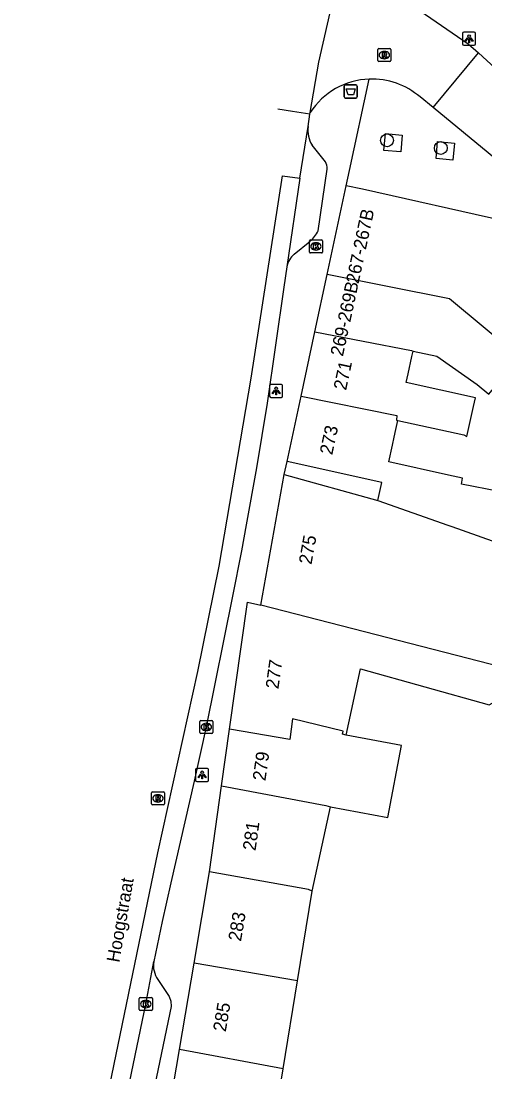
# Model space of a CAD drawing. Extents: x 160158 to 160921, y 381517 to 382041.
# Drawn here: x 160277.5 to 160313, y 381884.7 to 381965.2 of the extents above; entities that cross this region are included whole.
import ezdxf

# ---------------------------------------------------------------- set-up
doc = ezdxf.new("R2010")
doc.units = 0
for name, color, linetype in [('IMGEO_Afvalbak', 7, 'Continuous'), ('IMGEO_Boom', 7, 'Continuous'), ('IMGEO_Kolk', 7, 'Continuous'), ('IMGEO_Lichtpunt', 7, 'Continuous'), ('IMGEO_Openbare_ruimte_label', 7, 'Continuous'), ('IMGEO_Pand', 7, 'Continuous'), ('IMGEO_Pand_nummerreeks', 7, 'Continuous'), ('IMGEO_Rijbaan_lokaal_gesloten', 7, 'Continuous'), ('IMGEO_Rijbaan_lokaal_open', 7, 'Continuous'), ('IMGEO_Rioolput', 7, 'Continuous'), ('IMGEO_Voetpad_open', 7, 'Continuous')]:
    doc.layers.add(name, color=color, linetype=linetype)

msp = doc.modelspace()

# ---------------------------------------------------------------- linework, layer by layer
at = {"layer": 'IMGEO_Afvalbak'}
for p, q in [((160302.243, 381959.444), (160302.243, 381960.244)), ((160302.243, 381960.244), (160302.243, 381959.444)), ((160302.343, 381960.344), (160303.133, 381960.344)), ((160303.133, 381960.344), (160302.343, 381960.344)), ((160303.233, 381960.244), (160303.233, 381959.444)), ((160303.233, 381959.444), (160303.233, 381960.244)), ((160303.133, 381959.344), (160302.343, 381959.344)), ((160302.343, 381959.344), (160303.133, 381959.344))]:
    msp.add_line(p, q, dxfattribs=at)
msp.add_lwpolyline([(160302.386, 381960.058), (160303.09, 381960.058), (160302.941, 381959.588), (160302.535, 381959.588), (160302.386, 381960.058)], dxfattribs=at)
for centre, start, end in [((160302.343, 381960.244), 90, 180), ((160302.343, 381960.244), 90, 180), ((160303.133, 381960.244), 0, 90), ((160303.133, 381960.244), 360, 90), ((160302.343, 381959.444), 180, 270), ((160302.343, 381959.444), 180, 270), ((160303.133, 381959.444), 270, 0), ((160303.133, 381959.444), 270, 0)]:
    msp.add_arc(centre, 0.1, start, end, dxfattribs=at)
at = {"layer": 'IMGEO_Boom'}
for centre in [(160305.523, 381956.101), (160309.643, 381955.512)]:
    msp.add_circle(centre, 0.489, dxfattribs=at)
at = {"layer": 'IMGEO_Kolk'}
for p, q in [((160299.572, 381947.54), (160299.572, 381948.392)), ((160299.647, 381948.466), (160300.499, 381948.466)), ((160300.573, 381948.392), (160300.573, 381947.54)), ((160300.083, 381947.686), (160300.058, 381947.686)), ((160300.06, 381948.246), (160300.085, 381948.246)), ((160300.499, 381947.466), (160299.647, 381947.466)), ((160291.178, 381910.7), (160291.178, 381911.552)), ((160291.253, 381911.626), (160292.105, 381911.626)), ((160291.666, 381911.406), (160291.691, 381911.406)), ((160292.179, 381911.552), (160292.179, 381910.7)), ((160292.105, 381910.626), (160291.253, 381910.626)), ((160291.689, 381910.846), (160291.664, 381910.846)), ((160286.613, 381890.381), (160287.465, 381890.381)), ((160286.538, 381889.455), (160286.538, 381890.307)), ((160287.049, 381889.601), (160287.024, 381889.601)), ((160287.026, 381890.161), (160287.051, 381890.161)), ((160287.539, 381890.307), (160287.539, 381889.455)), ((160287.465, 381889.381), (160286.613, 381889.381))]:
    msp.add_line(p, q, dxfattribs=at)
for points in [[(160299.572, 381947.54), (160299.572, 381948.392)], [(160299.647, 381948.466), (160300.499, 381948.466)], [(160300.573, 381948.392), (160300.573, 381947.54)], [(160299.893, 381948.166), (160300.016, 381948.166), (160300.016, 381948.015), (160300.146, 381948.166), (160300.31, 381948.166), (160300.164, 381948.015), (160300.317, 381947.766), (160300.165, 381947.766), (160300.08, 381947.93), (160300.016, 381947.863), (160300.016, 381947.766), (160299.893, 381947.766), (160299.893, 381948.166)], [(160300.499, 381947.466), (160299.647, 381947.466)], [(160291.178, 381910.7), (160291.178, 381911.552)], [(160291.253, 381911.626), (160292.105, 381911.626)], [(160291.499, 381911.326), (160291.622, 381911.326), (160291.622, 381911.175), (160291.752, 381911.326), (160291.916, 381911.326), (160291.77, 381911.175), (160291.923, 381910.926), (160291.771, 381910.926), (160291.686, 381911.09), (160291.622, 381911.023), (160291.622, 381910.926), (160291.499, 381910.926), (160291.499, 381911.326)], [(160292.179, 381911.552), (160292.179, 381910.7)], [(160292.105, 381910.626), (160291.253, 381910.626)], [(160286.613, 381890.381), (160287.465, 381890.381)], [(160286.538, 381889.455), (160286.538, 381890.307)], [(160286.859, 381890.081), (160286.982, 381890.081), (160286.982, 381889.93), (160287.112, 381890.081), (160287.276, 381890.081), (160287.13, 381889.93), (160287.283, 381889.681), (160287.131, 381889.681), (160287.046, 381889.845), (160286.982, 381889.778), (160286.982, 381889.681), (160286.859, 381889.681), (160286.859, 381890.081)], [(160287.539, 381890.307), (160287.539, 381889.455)], [(160287.465, 381889.381), (160286.613, 381889.381)]]:
    msp.add_lwpolyline(points, dxfattribs=at)
for centre, start, end in [((160299.649, 381948.39), 91.55205, 178.44795), ((160299.649, 381948.39), 91.55205, 178.44795), ((160300.497, 381948.39), 1.55205, 88.44795), ((160300.497, 381948.39), 1.55205, 88.44795), ((160299.649, 381947.542), 181.55205, 268.44795), ((160299.649, 381947.542), 181.55205, 268.44795), ((160300.497, 381947.542), 271.55205, 358.44795), ((160300.497, 381947.542), 271.55205, 358.44795), ((160291.255, 381911.55), 91.55205, 178.44795), ((160291.255, 381911.55), 91.55205, 178.44795), ((160292.103, 381911.55), 1.55205, 88.44795), ((160292.103, 381911.55), 1.55205, 88.44795), ((160291.255, 381910.702), 181.55205, 268.44795), ((160291.255, 381910.702), 181.55205, 268.44795), ((160292.103, 381910.702), 271.55205, 358.44795), ((160292.103, 381910.702), 271.55205, 358.44795), ((160286.615, 381890.305), 91.55205, 178.44795), ((160286.615, 381890.305), 91.55205, 178.44795), ((160287.463, 381890.305), 1.55205, 88.44795), ((160287.463, 381890.305), 1.55205, 88.44795), ((160286.615, 381889.457), 181.55205, 268.44795), ((160286.615, 381889.457), 181.55205, 268.44795), ((160287.463, 381889.457), 271.55205, 358.44795), ((160287.463, 381889.457), 271.55205, 358.44795)]:
    msp.add_arc(centre, 0.0765, start, end, dxfattribs=at)
for centre, major_axis, ratio, start_param, end_param in [((160300.059, 381947.966), (-0.387, 0.002), 0.722429, 4.712389, 7.853982), ((160300.084, 381947.966), (-0.39, 0.002), 0.717154, 1.570796, 4.712389), ((160291.665, 381911.126), (-0.387, 0.002), 0.722429, 4.712389, 7.853982), ((160291.69, 381911.126), (-0.39, 0.002), 0.717154, 1.570796, 4.712389), ((160287.025, 381889.881), (-0.387, 0.002), 0.722429, 4.712389, 7.853982), ((160287.05, 381889.881), (-0.39, 0.002), 0.717154, 1.570796, 4.712389)]:
    msp.add_ellipse(centre, major_axis=major_axis, ratio=ratio, start_param=start_param, end_param=end_param, dxfattribs=at)
at = {"layer": 'IMGEO_Lichtpunt'}
for p, q in [((160311.311, 381964.294), (160311.311, 381963.487)), ((160311.311, 381964.294), (160311.311, 381963.487)), ((160312.213, 381964.389), (160311.405, 381964.389)), ((160312.213, 381964.389), (160311.405, 381964.389)), ((160312.307, 381963.487), (160312.307, 381964.294)), ((160312.307, 381963.487), (160312.307, 381964.294)), ((160311.405, 381963.393), (160312.213, 381963.393)), ((160311.405, 381963.393), (160312.213, 381963.393)), ((160296.528, 381937.294), (160296.528, 381936.487)), ((160296.528, 381937.294), (160296.528, 381936.487)), ((160297.43, 381937.389), (160296.622, 381937.389)), ((160297.43, 381937.389), (160296.622, 381937.389)), ((160297.524, 381936.487), (160297.524, 381937.294)), ((160297.524, 381936.487), (160297.524, 381937.294)), ((160296.622, 381936.393), (160297.43, 381936.393)), ((160296.622, 381936.393), (160297.43, 381936.393)), ((160290.852, 381907.854), (160290.852, 381907.047)), ((160290.852, 381907.854), (160290.852, 381907.047)), ((160291.754, 381907.949), (160290.946, 381907.949)), ((160291.754, 381907.949), (160290.946, 381907.949)), ((160291.848, 381907.047), (160291.848, 381907.854)), ((160291.848, 381907.047), (160291.848, 381907.854)), ((160290.946, 381906.953), (160291.754, 381906.953)), ((160290.946, 381906.953), (160291.754, 381906.953))]:
    msp.add_line(p, q, dxfattribs=at)
for points in [[(160311.685, 381963.958), (160311.724, 381963.93), (160311.536, 381963.668), (160311.498, 381963.695), (160311.685, 381963.958)], [(160311.787, 381963.91), (160311.834, 381963.91), (160311.834, 381963.588), (160311.787, 381963.588), (160311.787, 381963.91)], [(160311.897, 381963.93), (160311.935, 381963.957), (160312.122, 381963.695), (160312.083, 381963.667), (160311.897, 381963.93)], [(160296.902, 381936.958), (160296.941, 381936.93), (160296.753, 381936.668), (160296.715, 381936.695), (160296.902, 381936.958)], [(160297.004, 381936.91), (160297.051, 381936.91), (160297.051, 381936.588), (160297.004, 381936.588), (160297.004, 381936.91)], [(160297.114, 381936.93), (160297.152, 381936.957), (160297.339, 381936.695), (160297.3, 381936.667), (160297.114, 381936.93)], [(160291.226, 381907.518), (160291.265, 381907.49), (160291.077, 381907.228), (160291.039, 381907.255), (160291.226, 381907.518)], [(160291.328, 381907.47), (160291.375, 381907.47), (160291.375, 381907.148), (160291.328, 381907.148), (160291.328, 381907.47)], [(160291.438, 381907.49), (160291.476, 381907.517), (160291.663, 381907.255), (160291.624, 381907.227), (160291.438, 381907.49)]]:
    msp.add_lwpolyline(points, dxfattribs=at)
for centre in [(160311.81, 381964.092), (160297.027, 381937.092), (160291.351, 381907.652)]:
    msp.add_circle(centre, 0.0994, dxfattribs=at)
for centre, start, end in [((160311.405, 381964.294), 90, 180), ((160311.405, 381964.294), 90, 180), ((160312.213, 381964.294), 0, 90), ((160312.213, 381964.294), 0, 90), ((160311.405, 381963.487), 180, 270), ((160311.405, 381963.487), 180, 270), ((160312.213, 381963.487), 270, 0), ((160312.213, 381963.487), 270, 360), ((160296.622, 381937.294), 90, 180), ((160296.622, 381937.294), 90, 180), ((160297.43, 381937.294), 0, 90), ((160297.43, 381937.294), 0, 90), ((160296.622, 381936.487), 180, 270), ((160296.622, 381936.487), 180, 270), ((160297.43, 381936.487), 270, 0), ((160297.43, 381936.487), 270, 360), ((160290.946, 381907.854), 90, 180), ((160290.946, 381907.854), 90, 180), ((160291.754, 381907.854), 0, 90), ((160291.754, 381907.854), 0, 90), ((160290.946, 381907.047), 180, 270), ((160290.946, 381907.047), 180, 270), ((160291.754, 381907.047), 270, 0), ((160291.754, 381907.047), 270, 360)]:
    msp.add_arc(centre, 0.0946, start, end, dxfattribs=at)
at = {"layer": 'IMGEO_Pand'}
for points in [[(160300.943, 381945.827), (160302.402, 381952.62)], [(160320.396, 381944.729), (160320.573, 381944.944), (160314.547, 381949.911), (160303.648, 381952.346), (160302.402, 381952.62)], [(160299.997, 381941.422), (160300.943, 381945.827)], [(160315.932, 381939.263), (160310.305, 381943.95), (160300.943, 381945.827)], [(160298.94, 381936.479), (160299.997, 381941.422)], [(160299.997, 381941.422), (160307.388, 381939.979), (160307.525, 381939.949)], [(160306.362, 381934.633), (160311.405, 381933.518), (160311.645, 381933.391), (160312.154, 381935.692), (160312.301, 381936.356), (160306.991, 381937.531), (160307.137, 381938.195), (160307.431, 381939.523), (160307.525, 381939.949)], [(160307.525, 381939.949), (160309.331, 381939.549), (160312.439, 381937.379), (160313.335, 381936.645), (160315.504, 381939.276), (160315.768, 381939.058), (160315.932, 381939.263)], [(160297.869, 381931.467), (160298.94, 381936.479)], [(160298.94, 381936.479), (160306.273, 381935.002), (160306.247, 381934.658), (160306.362, 381934.633)], [(160321.987, 381922.418), (160323.234, 381925.853), (160314.104, 381929.169), (160311.218, 381929.737), (160311.319, 381930.195), (160310.237, 381930.434), (160305.656, 381931.448), (160305.939, 381932.725), (160306.074, 381933.334), (160306.209, 381933.943), (160306.362, 381934.633)], [(160304.815, 381928.497), (160305.117, 381929.863), (160297.869, 381931.467)], [(160295.847, 381920.47), (160297.644, 381930.479)], [(160297.644, 381930.479), (160304.815, 381928.497)], [(160304.815, 381928.497), (160310.186, 381926.596), (160310.498, 381926.485), (160320.481, 381922.951)], [(160293.452, 381910.947), (160294.829, 381920.702), (160295.847, 381920.47)], [(160315.222, 381915.474), (160295.847, 381920.47)], [(160302.383, 381910.492), (160303.485, 381915.581), (160313.339, 381912.824), (160314.69, 381913.569), (160315.222, 381915.474)], [(160302.383, 381910.492), (160302.119, 381910.583), (160302.165, 381910.806), (160298.29, 381911.74), (160298.077, 381910.156), (160293.452, 381910.947)], [(160292.84, 381906.609), (160293.452, 381910.947)], [(160301.195, 381905.001), (160305.597, 381904.174), (160306.634, 381909.694), (160302.383, 381910.492)], [(160291.909, 381900.018), (160292.84, 381906.609)], [(160292.84, 381906.609), (160300.844, 381905.105), (160301.195, 381905.001)], [(160299.796, 381898.547), (160301.195, 381905.001)], [(160290.73, 381893.015), (160291.909, 381900.018)], [(160299.796, 381898.547), (160299.499, 381898.659), (160291.909, 381900.018)], [(160298.67, 381891.657), (160299.796, 381898.547)], [(160289.614, 381886.39), (160290.73, 381893.015)], [(160298.67, 381891.657), (160290.73, 381893.015)], [(160297.568, 381884.917), (160298.67, 381891.657)], [(160288.451, 381879.486), (160289.614, 381886.39)], [(160297.568, 381884.917), (160289.614, 381886.39)], [(160296.593, 381878.952), (160297.568, 381884.917)]]:
    msp.add_lwpolyline(points, dxfattribs=at)
at = {"layer": 'IMGEO_Rijbaan_lokaal_gesloten'}
for points in [[(160299.638, 381958.223), (160300.303, 381962.088), (160303.083, 381974.326), (160304.41, 381976.336)], [(160299.617, 381958.101), (160298.281, 381958.318), (160297.164, 381958.502), (160297.164, 381958.502)], [(160299.468, 381957.153), (160299.617, 381958.101)], [(160299.617, 381958.101), (160299.638, 381958.223)], [(160298.833, 381953.198), (160299.468, 381957.153)], [(160277.474, 381847.414), (160279.431, 381857.399), (160281.062, 381866.83), (160283.011, 381877.485), (160287.95, 381901.47), (160291.032, 381915.39), (160292.664, 381923.46), (160295.111, 381937.88), (160297.516, 381953.389), (160298.833, 381953.198)], [(160298.833, 381953.198), (160297.847, 381946.391)], [(160297.847, 381946.391), (160297.622, 381944.834), (160296.339, 381935.958), (160295.519, 381930.982), (160294.732, 381926.626), (160294.358, 381924.643), (160293.687, 381921.156), (160291.673, 381911.126), (160290.743, 381906.966), (160288.953, 381899.178), (160288.303, 381896.223), (160287.643, 381893.136)], [(160283.735, 381873.47), (160283.963, 381874.604), (160285.12, 381880.658), (160287.034, 381889.881), (160287.643, 381893.136)]]:
    msp.add_lwpolyline(points, dxfattribs=at)
at = {"layer": 'IMGEO_Rijbaan_lokaal_open'}
for points in [[(160306.699, 381966.686), (160307.425, 381966.322), (160308.469, 381965.745), (160311.735, 381963.499), (160312.536, 381962.804)], [(160309.064, 381958.612), (160312.536, 381962.804)], [(160312.536, 381962.804), (160315.4, 381960.173)], [(160309.064, 381958.612), (160308.058, 381959.424)], [(160369.605, 381914.849), (160359.924, 381916.684), (160309.064, 381958.612)]]:
    msp.add_lwpolyline(points, dxfattribs=at)
for centre, radius, start, end in [((160304.354, 381955.2), 5.602, 91.99263, 147.33595), ((160304.383, 381955.216), 5.587, 48.8731, 92.30218)]:
    msp.add_arc(centre, radius, start, end, dxfattribs=at)
at = {"layer": 'IMGEO_Rioolput'}
for p, q in [((160304.819, 381962.21), (160304.819, 381963.062)), ((160304.894, 381963.136), (160305.746, 381963.136)), ((160305.307, 381962.916), (160305.332, 381962.916)), ((160305.82, 381963.062), (160305.82, 381962.21)), ((160305.746, 381962.136), (160304.894, 381962.136)), ((160305.33, 381962.356), (160305.305, 381962.356)), ((160287.465, 381905.223), (160287.465, 381906.075)), ((160287.54, 381906.149), (160288.392, 381906.149)), ((160287.953, 381905.929), (160287.978, 381905.929)), ((160288.466, 381906.075), (160288.466, 381905.223)), ((160288.392, 381905.149), (160287.54, 381905.149)), ((160287.976, 381905.369), (160287.951, 381905.369))]:
    msp.add_line(p, q, dxfattribs=at)
for points in [[(160304.819, 381962.21), (160304.819, 381963.062)], [(160304.894, 381963.136), (160305.746, 381963.136)], [(160305.82, 381963.062), (160305.82, 381962.21)], [(160305.746, 381962.136), (160304.894, 381962.136)], [(160305.408, 381962.834), (160305.156, 381962.836), (160305.156, 381962.436)], [(160305.156, 381962.436), (160305.28, 381962.436), (160305.28, 381962.598), (160305.291, 381962.598)], [(160305.334, 381962.755), (160305.28, 381962.755), (160305.28, 381962.674)], [(160305.28, 381962.674), (160305.332, 381962.674)], [(160305.338, 381962.569), (160305.409, 381962.436), (160305.549, 381962.436), (160305.484, 381962.562)], [(160287.465, 381905.223), (160287.465, 381906.075)], [(160287.54, 381906.149), (160288.392, 381906.149)], [(160288.054, 381905.847), (160287.802, 381905.849), (160287.802, 381905.449)], [(160287.98, 381905.768), (160287.926, 381905.768), (160287.926, 381905.687)], [(160287.926, 381905.687), (160287.978, 381905.687)], [(160288.466, 381906.075), (160288.466, 381905.223)], [(160288.392, 381905.149), (160287.54, 381905.149)], [(160287.802, 381905.449), (160287.926, 381905.449), (160287.926, 381905.611), (160287.937, 381905.611)], [(160287.984, 381905.582), (160288.055, 381905.449), (160288.195, 381905.449), (160288.13, 381905.575)]]:
    msp.add_lwpolyline(points, dxfattribs=at)
for centre, radius, start, end in [((160304.896, 381963.06), 0.0765, 91.55205, 178.44795), ((160304.896, 381963.06), 0.0765, 91.55205, 178.44795), ((160305.744, 381963.06), 0.0765, 1.55205, 88.44795), ((160305.744, 381963.06), 0.0765, 1.55205, 88.44795), ((160304.896, 381962.212), 0.0765, 181.55205, 268.44795), ((160304.896, 381962.212), 0.0765, 181.55205, 268.44795), ((160305.29, 381962.545), 0.0533, 26.02933, 88.69889), ((160305.316, 381962.863), 0.19, 274.7715, 282.96867), ((160305.34, 381962.659), 0.0964, 77.00612, 93.18647), ((160305.354, 381962.716), 0.0378, 276.66336, 79.67722), ((160305.407, 381962.724), 0.109, 350.36119, 89.41601), ((160305.405, 381962.724), 0.112, 277.58423, 350.98172), ((160305.389, 381962.509), 0.108, 29.51342, 73.79051), ((160305.744, 381962.212), 0.0765, 271.55205, 358.44795), ((160305.744, 381962.212), 0.0765, 271.55205, 358.44795), ((160287.542, 381906.073), 0.0765, 91.55205, 178.44795), ((160287.542, 381906.073), 0.0765, 91.55205, 178.44795), ((160287.962, 381905.876), 0.19, 274.7715, 282.96867), ((160287.986, 381905.672), 0.0964, 77.00612, 93.18647), ((160288, 381905.729), 0.0378, 276.66336, 79.67722), ((160288.053, 381905.737), 0.109, 350.36119, 89.41601), ((160288.051, 381905.737), 0.112, 277.58423, 350.98172), ((160288.39, 381906.073), 0.0765, 1.55205, 88.44795), ((160288.39, 381906.073), 0.0765, 1.55205, 88.44795), ((160287.542, 381905.225), 0.0765, 181.55205, 268.44795), ((160287.542, 381905.225), 0.0765, 181.55205, 268.44795), ((160287.936, 381905.558), 0.0533, 26.02933, 88.69889), ((160288.035, 381905.522), 0.108, 29.51342, 73.79051), ((160288.39, 381905.225), 0.0765, 271.55205, 358.44795), ((160288.39, 381905.225), 0.0765, 271.55205, 358.44795)]:
    msp.add_arc(centre, radius, start, end, dxfattribs=at)
for centre, major_axis, ratio, start_param, end_param in [((160305.306, 381962.636), (-0.387, 0.002), 0.722429, 4.712389, 7.853982), ((160305.331, 381962.636), (-0.39, 0.002), 0.717154, 1.570796, 4.712389), ((160287.952, 381905.649), (-0.387, 0.002), 0.722429, 4.712389, 7.853982), ((160287.977, 381905.649), (-0.39, 0.002), 0.717154, 1.570796, 4.712389)]:
    msp.add_ellipse(centre, major_axis=major_axis, ratio=ratio, start_param=start_param, end_param=end_param, dxfattribs=at)
at = {"layer": 'IMGEO_Voetpad_open'}
for points in [[(160302.402, 381952.62), (160302.654, 381953.794), (160304.159, 381960.798)], [(160305.275, 381955.333), (160305.399, 381956.627), (160306.693, 381956.503), (160306.569, 381955.209), (160305.275, 381955.333)], [(160300.804, 381954.461), (160299.777, 381955.735)], [(160309.279, 381954.715), (160309.403, 381956.009), (160310.697, 381955.884), (160310.572, 381954.59), (160309.279, 381954.715)], [(160300.245, 381949.175), (160300.936, 381953.898)], [(160298.408, 381947.384), (160299.612, 381948.351)], [(160297.644, 381930.479), (160297.869, 381931.467)], [(160287.951, 381891.763), (160288.831, 381890.459), (160288.944, 381890.105), (160288.99, 381889.709), (160287.357, 381881.84), (160286.246, 381876.114), (160286.007, 381875.539), (160284.523, 381874.601)]]:
    msp.add_lwpolyline(points, dxfattribs=at)
for centre, radius, start, end in [((160301.579, 381956.87), 2.13, 172.37795, 212.20862), ((160300.032, 381953.983), 0.908, 354.63299, 31.75727), ((160298.073, 381950.188), 2.396, 309.94626, 334.99052), ((160299.547, 381946.086), 1.727, 131.25281, 169.81823), ((160289.589, 381892.851), 1.967, 171.68124, 213.60603)]:
    msp.add_arc(centre, radius, start, end, dxfattribs=at)

# ---------------------------------------------------------------- texts
at = {"layer": 'IMGEO_Openbare_ruimte_label'}
msp.add_text('Hoogstraat', height=1, rotation=80.15138, dxfattribs=at).set_placement((160285.001, 381893.028))
at = {"layer": 'IMGEO_Pand_nummerreeks'}
for s, rotation, p in [('267-267B', 77.87642, (160303.335, 381945.057)), ('269-269B', 77.88215, (160302.14, 381939.494)), ('271', 77.90507, (160302.383, 381936.892)), ('273', 77.93945, (160301.323, 381931.94)), ('275', 79.82448, (160299.731, 381923.538)), ('277', 81.96734, (160297.196, 381914.001)), ('279', 81.96734, (160296.202, 381906.955)), ('281', 81.95998, (160295.445, 381901.602)), ('283', 80.43889, (160294.33, 381894.647)), ('285', 80.43889, (160293.162, 381887.713))]:
    msp.add_text(s, height=1, rotation=rotation, dxfattribs=at).set_placement(p)

doc.saveas('drawing.dxf')
